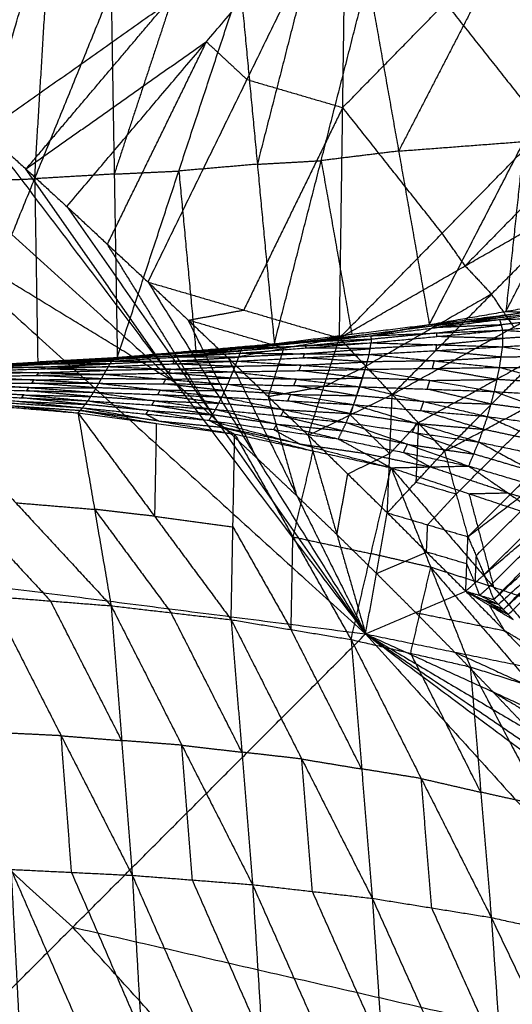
# Model space of a CAD drawing. Header units: millimetres. Extents: x -106 to 110, y -96 to 120.
# Tile 987 of 1020: x 69.73 to 73.66, y 79.67 to 87.53. Entities that reach past the tile are written whole.
import ezdxf

# ---------------------------------------------------------------- set-up
doc = ezdxf.new("R2010")
doc.units = ezdxf.units.MM
doc.header["$MEASUREMENT"] = 0
doc.layers.add('Default', color=7, linetype='Continuous', true_color=0x000000)

msp = doc.modelspace()

# ---------------------------------------------------------------- linework, layer by layer
at = {"layer": 'Default'}
for points in [[(68.7906, 87.2286, 12.4242), (69.6796, 88.8833, 13.1113), (70.5686, 90.5379, 13.7983)], [(69.4495, 86.6371, 12.4242), (70.009, 88.5875, 13.1113), (70.5686, 90.5379, 13.7983)], [(73.3626, 89.7309, 13.6394), (73.6434, 88.197, 13.6308), (73.9243, 86.663, 13.6222)], [(65.2238, 89.2141, 12.0172), (68.8575, 85.9207, 12.0172), (72.4912, 82.6273, 12.0172)], [(69.4495, 86.6371, 12.4242), (70.892, 87.6538, 13.075), (72.3344, 88.6704, 13.7258)], [(70.1032, 86.0399, 12.4242), (71.2188, 87.3551, 13.075), (72.3344, 88.6704, 13.7258)], [(70.7517, 85.4369, 12.4242), (71.543, 87.0536, 13.075), (72.3344, 88.6704, 13.7258)], [(72.282, 84.9898, 12.7954), (72.3082, 86.8301, 13.2606), (72.3344, 88.6704, 13.7258)], [(72.3344, 88.6704, 13.7258), (73.1294, 87.6667, 13.674), (73.9243, 86.663, 13.6222)], [(70.009, 88.5875, 13.1113), (69.5645, 87.7602, 12.7678), (69.12, 86.9328, 12.4242)], [(74.4047, 87.1357, 13.6264), (74.0241, 87.6663, 13.6286), (73.6434, 88.197, 13.6308)], [(73.0006, 85.0972, 10.5964), (73.7568, 86.559, 10.5573), (74.513, 88.0208, 10.5182)], [(67.3366, 87.9256, 12.2207), (69.1535, 86.2789, 12.2207), (70.9703, 84.6322, 12.2207)], [(73.5115, 87.9445, 10.0179), (73.1334, 87.2136, 10.0375), (72.7553, 86.4826, 10.057)], [(70.5064, 84.8355, 9.5385), (70.9981, 86.3233, 9.2947), (71.4899, 87.8112, 9.051)], [(71.4899, 87.8112, 9.051), (71.6258, 86.3776, 9.551), (71.7617, 84.944, 10.0511)], [(72, 87.8396, 9.2843), (71.8129, 87.1086, 9.4177), (71.6258, 86.3776, 9.551)], [(71.7617, 84.944, 10.0511), (72.1359, 86.4061, 9.7844), (72.51, 87.8681, 9.5177)], [(72.51, 87.8681, 9.5177), (72.7553, 86.4826, 10.057), (73.0006, 85.0972, 10.5964)], [(69.2341, 84.7605, 9.0551), (69.8457, 86.2617, 8.8307), (70.4573, 87.7628, 8.6063)], [(69.8457, 86.2617, 8.8307), (69.8907, 87.0018, 8.6126), (69.9358, 87.7418, 8.3946)], [(70.4573, 87.7628, 8.6063), (70.4818, 86.2992, 9.0724), (70.5064, 84.8355, 9.5385)], [(70.9736, 87.787, 8.8286), (70.7277, 87.0431, 8.9505), (70.4818, 86.2992, 9.0724)], [(69.7764, 86.3385, 12.4242), (70.3342, 86.9961, 12.7496), (70.892, 87.6538, 13.075)], [(72.3082, 86.8301, 13.2606), (72.7188, 87.2484, 13.4673), (73.1294, 87.6667, 13.674)], [(71.2188, 87.3551, 13.075), (70.4976, 86.8468, 12.7496), (69.7764, 86.3385, 12.4242)], [(70.4274, 85.7384, 12.4242), (70.8231, 86.5468, 12.7496), (71.2188, 87.3551, 13.075)], [(71.2188, 87.3551, 13.075), (71.3809, 87.2044, 13.075), (71.543, 87.0536, 13.075)], [(71.543, 87.0536, 13.075), (71.9256, 86.9419, 13.1678), (72.3082, 86.8301, 13.2606)], [(72.3082, 86.8301, 13.2606), (71.9125, 86.0217, 12.9352), (71.5169, 85.2133, 12.6098)], [(73.1032, 85.8264, 13.2088), (72.7057, 86.3283, 13.2347), (72.3082, 86.8301, 13.2606)], [(69.4495, 86.6371, 12.4242), (69.7764, 86.3385, 12.4242), (70.1032, 86.0399, 12.4242)], [(69.4495, 86.6371, 12.4242), (70.9703, 84.6322, 12.2207), (72.4912, 82.6273, 12.0172)], [(69.4495, 86.6371, 12.4242), (69.7764, 86.3385, 12.4242), (70.1032, 86.0399, 12.4242)], [(72.282, 84.9898, 12.7954), (73.1032, 85.8264, 13.2088), (73.9243, 86.663, 13.6222)], [(73.6129, 85.2026, 10.887), (73.991, 85.9335, 10.8675), (74.3691, 86.6645, 10.8479)], [(72.7553, 86.4826, 10.057), (73.2561, 86.5208, 10.3071), (73.7568, 86.559, 10.5573)], [(73.7568, 86.559, 10.5573), (73.6849, 85.8808, 10.7222), (73.6129, 85.2026, 10.887)], [(72.7553, 86.4826, 10.057), (72.4456, 86.4444, 9.9207), (72.1359, 86.4061, 9.7844)], [(71.6258, 86.3776, 9.551), (71.8809, 86.3918, 9.6677), (72.1359, 86.4061, 9.7844)], [(72.1359, 86.4061, 9.7844), (72.2585, 85.7133, 10.0541), (72.3812, 85.0206, 10.3237)], [(74.1083, 86.4026, 13.6079), (73.6977, 85.9843, 13.4012), (73.2871, 85.566, 13.1945)], [(70.9703, 84.6322, 12.2207), (70.3734, 85.4854, 12.3225), (69.7764, 86.3385, 12.4242)], [(70.4818, 86.2992, 9.0724), (70.74, 86.3113, 9.1836), (70.9981, 86.3233, 9.2947)], [(71.6258, 86.3776, 9.551), (71.312, 86.3505, 9.4229), (70.9981, 86.3233, 9.2947)], [(70.9981, 86.3233, 9.2947), (71.0661, 85.6066, 9.5448), (71.134, 84.8898, 9.7948)], [(69.3242, 86.2407, 8.619), (69.5849, 86.2512, 8.7249), (69.8457, 86.2617, 8.8307)], [(70.4818, 86.2992, 9.0724), (70.1638, 86.2804, 8.9516), (69.8457, 86.2617, 8.8307)], [(69.8457, 86.2617, 8.8307), (69.858, 85.5299, 9.0638), (69.8702, 84.798, 9.2968)], [(72.282, 84.9898, 12.7954), (73.2871, 85.566, 13.1945), (74.2922, 86.1422, 13.5936)], [(72.7041, 84.5392, 12.7807), (73.4982, 85.3407, 13.1871), (74.2922, 86.1422, 13.5936)], [(70.1032, 86.0399, 12.4242), (70.4274, 85.7384, 12.4242), (70.7517, 85.4369, 12.4242)], [(70.1032, 86.0399, 12.4242), (71.2972, 84.3336, 12.2207), (72.4912, 82.6273, 12.0172)], [(70.1032, 86.0399, 12.4242), (70.4274, 85.7384, 12.4242), (70.7517, 85.4369, 12.4242)], [(70.9703, 84.6322, 12.2207), (69.9139, 85.2765, 12.1189), (68.8575, 85.9207, 12.0172)], [(73.2871, 85.566, 13.1945), (73.1952, 85.6962, 13.2017), (73.1032, 85.8264, 13.2088)], [(71.2972, 84.3336, 12.2207), (70.8623, 85.036, 12.3225), (70.4274, 85.7384, 12.4242)], [(72.7041, 84.5392, 12.7807), (73.6766, 85.0776, 13.1731), (74.6491, 85.616, 13.5655)], [(73.1217, 84.0855, 12.7652), (73.8854, 84.8507, 13.1653), (74.6491, 85.616, 13.5655)], [(73.2871, 85.566, 13.1945), (73.3926, 85.4534, 13.1908), (73.4982, 85.3407, 13.1871)], [(70.7517, 85.4369, 12.4242), (71.0732, 85.1326, 12.4242), (71.3948, 84.8283, 12.4242)], [(70.7517, 85.4369, 12.4242), (71.6214, 84.0321, 12.2207), (72.4912, 82.6273, 12.0172)], [(70.7517, 85.4369, 12.4242), (71.0732, 85.1326, 12.4242), (71.3948, 84.8283, 12.4242)], [(70.7517, 85.4369, 12.4242), (71.5169, 85.2133, 12.6098), (72.282, 84.9898, 12.7954)], [(73.4982, 85.3407, 13.1871), (72.9956, 85.0526, 12.9876), (72.4931, 84.7645, 12.788)], [(73.0006, 85.0972, 10.5964), (73.6129, 85.2026, 10.887), (74.2252, 85.3081, 11.1777)], [(73.0006, 85.0972, 10.5964), (73.7733, 85.1961, 10.8158), (74.546, 85.295, 11.0352)], [(73.6766, 85.0776, 13.1731), (73.5874, 85.2091, 13.1801), (73.4982, 85.3407, 13.1871)], [(73.5626, 85.1376, 10.6338), (74.0543, 85.2163, 10.8345), (74.546, 85.295, 11.0352)], [(71.0732, 85.1326, 12.4242), (71.295, 85.173, 12.517), (71.5169, 85.2133, 12.6098)], [(73.2816, 85.1174, 10.6151), (73.668, 85.1668, 10.7248), (74.0543, 85.2163, 10.8345)], [(73.7733, 85.1961, 10.8158), (73.5275, 85.1567, 10.7154), (73.2816, 85.1174, 10.6151)], [(73.5626, 85.1376, 10.6338), (74.0743, 85.1537, 10.7047), (74.5861, 85.1698, 10.7757)], [(74.0743, 85.1537, 10.7047), (73.8243, 85.1244, 10.6193), (73.5743, 85.095, 10.5339)], [(73.5861, 85.0525, 10.4341), (74.0861, 85.1111, 10.6049), (74.5861, 85.1698, 10.7757)], [(73.6129, 85.2026, 10.887), (73.6931, 85.1994, 10.8514), (73.7733, 85.1961, 10.8158)], [(71.6214, 84.0321, 12.2207), (71.3473, 84.5823, 12.3225), (71.0732, 85.1326, 12.4242)], [(71.8384, 84.909, 12.6098), (71.4558, 85.0208, 12.517), (71.0732, 85.1326, 12.4242)], [(71.7617, 84.944, 10.0511), (72.3812, 85.0206, 10.3237), (73.0006, 85.0972, 10.5964)], [(72.5342, 85.0078, 10.2309), (73.0484, 85.0727, 10.4323), (73.5626, 85.1376, 10.6338)], [(72.5342, 85.0078, 10.2309), (72.7674, 85.0525, 10.4137), (73.0006, 85.0972, 10.5964)], [(73.2816, 85.1174, 10.6151), (73.0245, 85.0849, 10.5144), (72.7674, 85.0525, 10.4137)], [(73.0006, 85.0972, 10.5964), (73.2816, 85.1174, 10.6151), (73.5626, 85.1376, 10.6338)], [(73.0484, 85.0727, 10.4323), (73.165, 85.095, 10.5237), (73.2816, 85.1174, 10.6151)], [(73.5743, 85.095, 10.5339), (73.3114, 85.0839, 10.4831), (73.0484, 85.0727, 10.4323)], [(73.0601, 85.0301, 10.3325), (73.3172, 85.0626, 10.4332), (73.5743, 85.095, 10.5339)], [(73.1217, 84.0855, 12.7652), (74.0583, 84.5856, 13.1518), (74.9948, 85.0856, 13.5384)], [(73.3094, 83.4037, 12.588), (74.1521, 84.2447, 13.0632), (74.9948, 85.0856, 13.5384)], [(73.5626, 85.1376, 10.6338), (73.5743, 85.095, 10.5339), (73.5861, 85.0525, 10.4341)], [(71.3948, 84.8283, 12.4242), (71.8384, 84.909, 12.6098), (72.282, 84.9898, 12.7954)], [(71.5012, 84.9054, 9.8393), (72.0177, 84.9566, 10.0351), (72.5342, 85.0078, 10.2309)], [(71.7617, 84.944, 10.0511), (72.148, 84.9759, 10.141), (72.5342, 85.0078, 10.2309)], [(72.0325, 84.214, 12.4242), (72.1573, 84.6019, 12.6098), (72.282, 84.9898, 12.7954)], [(72.148, 84.9759, 10.141), (72.4577, 85.0142, 10.2773), (72.7674, 85.0525, 10.4137)], [(72.3812, 85.0206, 10.3237), (72.2646, 84.9983, 10.2324), (72.148, 84.9759, 10.141)], [(72.282, 84.9898, 12.7954), (72.4931, 84.7645, 12.788), (72.7041, 84.5392, 12.7807)], [(72.5342, 85.0078, 10.2309), (73.0601, 85.0301, 10.3325), (73.5861, 85.0525, 10.4341)], [(72.5342, 85.0078, 10.2309), (72.5345, 84.9797, 10.1554), (72.5348, 84.9516, 10.0799)], [(73.0601, 85.0301, 10.3325), (72.7973, 85.0049, 10.244), (72.5345, 84.9797, 10.1554)], [(72.5348, 84.9516, 10.0799), (73.0604, 85.002, 10.257), (73.5861, 85.0525, 10.4341)], [(73.0604, 85.002, 10.257), (73.0603, 85.0161, 10.2947), (73.0601, 85.0301, 10.3325)], [(73.5861, 84.9865, 10.3492), (73.3233, 84.9942, 10.3031), (73.0604, 85.002, 10.257)], [(73.0605, 84.936, 10.1722), (73.3233, 84.9613, 10.2607), (73.5861, 84.9865, 10.3492)], [(73.5861, 85.0525, 10.4341), (73.5861, 84.9865, 10.3492), (73.5861, 84.9205, 10.2644)], [(73.5861, 85.0525, 10.4341), (74.0908, 85.019, 10.4954), (74.5956, 84.9856, 10.5567)], [(74.0908, 85.019, 10.4954), (73.8385, 85.0027, 10.4223), (73.5861, 84.9865, 10.3492)], [(73.5861, 84.9205, 10.2644), (74.0909, 84.953, 10.4105), (74.5956, 84.9856, 10.5567)], [(70.486, 84.8285, 9.4675), (70.9936, 84.867, 9.6534), (71.5012, 84.9054, 9.8393)], [(70.5064, 84.8355, 9.5385), (71.134, 84.8898, 9.7948), (71.7617, 84.944, 10.0511)], [(70.5064, 84.8355, 9.5385), (71.0038, 84.8705, 9.6889), (71.5012, 84.9054, 9.8393)], [(71.0038, 84.8705, 9.6889), (71.3176, 84.8976, 9.817), (71.6315, 84.9247, 9.9452)], [(71.4882, 84.8694, 9.7289), (72.0115, 84.9105, 9.9044), (72.5348, 84.9516, 10.0799)], [(71.4882, 84.8694, 9.7289), (71.4947, 84.8874, 9.7841), (71.5012, 84.9054, 9.8393)], [(72.018, 84.9285, 9.9596), (71.7563, 84.9079, 9.8718), (71.4947, 84.8874, 9.7841)], [(71.5012, 84.9054, 9.8393), (72.018, 84.9285, 9.9596), (72.5348, 84.9516, 10.0799)], [(71.5012, 84.9054, 9.8393), (71.6315, 84.9247, 9.9452), (71.7617, 84.944, 10.0511)], [(72.148, 84.9759, 10.141), (71.8897, 84.9503, 10.0431), (71.6315, 84.9247, 9.9452)], [(71.6315, 84.9247, 9.9452), (71.8246, 84.9407, 9.9901), (72.0177, 84.9566, 10.0351)], [(71.7137, 84.5211, 12.4242), (71.776, 84.7151, 12.517), (71.8384, 84.909, 12.6098)], [(72.004, 84.8643, 9.8394), (72.2657, 84.8848, 9.9271), (72.5274, 84.9054, 10.0149)], [(72.0115, 84.9105, 9.9044), (72.0147, 84.9195, 9.932), (72.018, 84.9285, 9.9596)], [(72.5274, 84.9054, 10.0149), (72.2694, 84.9079, 9.9597), (72.0115, 84.9105, 9.9044)], [(72.5345, 84.9797, 10.1554), (72.2761, 84.9681, 10.0953), (72.0177, 84.9566, 10.0351)], [(72.018, 84.9285, 9.9596), (72.2763, 84.9541, 10.0575), (72.5345, 84.9797, 10.1554)], [(72.5199, 84.8591, 9.9499), (72.5274, 84.9054, 10.0149), (72.5348, 84.9516, 10.0799)], [(72.5199, 84.8591, 9.9499), (73.053, 84.8898, 10.1071), (73.5861, 84.9205, 10.2644)], [(73.0605, 84.936, 10.1722), (72.7939, 84.9207, 10.0935), (72.5274, 84.9054, 10.0149)], [(72.5348, 84.9516, 10.0799), (73.0605, 84.936, 10.1722), (73.5861, 84.9205, 10.2644)], [(73.053, 84.8898, 10.1071), (73.0567, 84.9129, 10.1397), (73.0605, 84.936, 10.1722)], [(73.5622, 84.7551, 10.1438), (73.5742, 84.8378, 10.2041), (73.5861, 84.9205, 10.2644)], [(73.5861, 84.9205, 10.2644), (74.0804, 84.8405, 10.3319), (74.5747, 84.7605, 10.3994)], [(69.2341, 84.7605, 9.0551), (69.8702, 84.798, 9.2968), (70.5064, 84.8355, 9.5385)], [(69.2341, 84.7605, 9.0551), (69.86, 84.7945, 9.2613), (70.486, 84.8285, 9.4675)], [(69.4187, 84.7684, 9.0894), (69.9523, 84.7985, 9.2784), (70.486, 84.8285, 9.4675)], [(69.86, 84.7945, 9.2613), (70.1781, 84.8133, 9.3821), (70.4962, 84.832, 9.503)], [(70.4962, 84.832, 9.503), (70.1832, 84.815, 9.3999), (69.8702, 84.798, 9.2968)], [(70.4637, 84.8059, 9.3881), (70.9759, 84.8376, 9.5585), (71.4882, 84.8694, 9.7289)], [(70.4637, 84.8059, 9.3881), (70.4748, 84.8172, 9.4278), (70.486, 84.8285, 9.4675)], [(70.9871, 84.8489, 9.5982), (70.7309, 84.8331, 9.513), (70.4748, 84.8172, 9.4278)], [(70.486, 84.8285, 9.4675), (70.9871, 84.8489, 9.5982), (71.4882, 84.8694, 9.7289)], [(70.486, 84.8285, 9.4675), (70.4962, 84.832, 9.503), (70.5064, 84.8355, 9.5385)], [(71.0038, 84.8705, 9.6889), (70.75, 84.8512, 9.5959), (70.4962, 84.832, 9.503)], [(70.4962, 84.832, 9.503), (70.7449, 84.8495, 9.5782), (70.9936, 84.867, 9.6534)], [(70.9644, 84.8056, 9.5097), (71.2205, 84.8215, 9.5949), (71.4766, 84.8374, 9.6801)], [(70.9759, 84.8376, 9.5585), (70.9815, 84.8433, 9.5783), (70.9871, 84.8489, 9.5982)], [(71.4766, 84.8374, 9.6801), (71.2263, 84.8375, 9.6193), (70.9759, 84.8376, 9.5585)], [(70.9871, 84.8489, 9.5982), (71.2409, 84.8682, 9.6911), (71.4947, 84.8874, 9.7841)], [(71.4947, 84.8874, 9.7841), (71.2441, 84.8772, 9.7187), (70.9936, 84.867, 9.6534)], [(71.134, 84.8898, 9.7948), (71.0689, 84.8801, 9.7418), (71.0038, 84.8705, 9.6889)], [(71.3948, 84.8283, 12.4242), (71.7137, 84.5211, 12.4242), (72.0325, 84.214, 12.4242)], [(71.3948, 84.8283, 12.4242), (71.943, 83.7278, 12.2207), (72.4912, 82.6273, 12.0172)], [(71.3948, 84.8283, 12.4242), (71.7137, 84.5211, 12.4242), (72.0325, 84.214, 12.4242)], [(71.465, 84.8054, 9.6313), (71.4766, 84.8374, 9.6801), (71.4882, 84.8694, 9.7289)], [(71.465, 84.8054, 9.6313), (71.9925, 84.8323, 9.7906), (72.5199, 84.8591, 9.9499)], [(72.004, 84.8643, 9.8394), (71.7403, 84.8508, 9.7597), (71.4766, 84.8374, 9.6801)], [(71.4882, 84.8694, 9.7289), (72.004, 84.8643, 9.8394), (72.5199, 84.8591, 9.9499)], [(71.9925, 84.8323, 9.7906), (71.9982, 84.8483, 9.815), (72.004, 84.8643, 9.8394)], [(72.5044, 84.7996, 9.9038), (72.2484, 84.8159, 9.8472), (71.9925, 84.8323, 9.7906)], [(72.4888, 84.74, 9.8578), (72.5044, 84.7996, 9.9038), (72.5199, 84.8591, 9.9499)], [(72.5199, 84.8591, 9.9499), (73.0411, 84.8071, 10.0468), (73.5622, 84.7551, 10.1438)], [(73.8854, 84.8507, 13.1653), (73.3992, 84.5815, 12.9691), (72.9129, 84.3123, 12.7729)], [(73.0411, 84.8071, 10.0468), (73.3076, 84.8225, 10.1255), (73.5742, 84.8378, 10.2041)], [(73.5742, 84.8378, 10.2041), (73.3136, 84.8638, 10.1556), (73.053, 84.8898, 10.1071)], [(74.0804, 84.8405, 10.3319), (73.8273, 84.8392, 10.268), (73.5742, 84.8378, 10.2041)], [(69.86, 84.7945, 9.2613), (69.5932, 84.7795, 9.1668), (69.3264, 84.7645, 9.0723)], [(69.3585, 84.7259, 8.9807), (69.8969, 84.7438, 9.148), (70.4352, 84.7617, 9.3154)], [(69.9127, 84.7585, 9.1747), (69.6435, 84.7496, 9.091), (69.3743, 84.7406, 9.0074)], [(69.3902, 84.7554, 9.0341), (69.9269, 84.7806, 9.2111), (70.4637, 84.8059, 9.3881)], [(69.3902, 84.7554, 9.0341), (69.9127, 84.7585, 9.1747), (70.4352, 84.7617, 9.3154)], [(69.9412, 84.7871, 9.2388), (69.6728, 84.7745, 9.1503), (69.4045, 84.7619, 9.0617)], [(69.4187, 84.7684, 9.0894), (69.9412, 84.7871, 9.2388), (70.4637, 84.8059, 9.3881)], [(69.9523, 84.7985, 9.2784), (69.9062, 84.7965, 9.2699), (69.86, 84.7945, 9.2613)], [(69.8969, 84.7438, 9.148), (69.9048, 84.7512, 9.1614), (69.9127, 84.7585, 9.1747)], [(69.9127, 84.7585, 9.1747), (70.1811, 84.7712, 9.2632), (70.4495, 84.7838, 9.3517)], [(69.9269, 84.7806, 9.2111), (69.9341, 84.7839, 9.2249), (69.9412, 84.7871, 9.2388)], [(70.4495, 84.7838, 9.3517), (70.1882, 84.7822, 9.2814), (69.9269, 84.7806, 9.2111)], [(69.9412, 84.7871, 9.2388), (70.208, 84.8022, 9.3333), (70.4748, 84.8172, 9.4278)], [(70.4748, 84.8172, 9.4278), (70.2136, 84.8078, 9.3531), (69.9523, 84.7985, 9.2784)], [(70.3996, 84.7003, 9.263), (70.4174, 84.731, 9.2892), (70.4352, 84.7617, 9.3154)], [(70.4352, 84.7617, 9.3154), (70.4495, 84.7838, 9.3517), (70.4637, 84.8059, 9.3881)], [(70.4352, 84.7617, 9.3154), (70.9501, 84.7836, 9.4733), (71.465, 84.8054, 9.6313)], [(70.4352, 84.7617, 9.3154), (70.9331, 84.7408, 9.4387), (71.4309, 84.72, 9.562)], [(70.9644, 84.8056, 9.5097), (70.7069, 84.7947, 9.4307), (70.4495, 84.7838, 9.3517)], [(70.4637, 84.8059, 9.3881), (70.9644, 84.8056, 9.5097), (71.465, 84.8054, 9.6313)], [(70.9331, 84.7408, 9.4387), (71.1905, 84.7518, 9.5177), (71.448, 84.7627, 9.5967)], [(70.9501, 84.7836, 9.4733), (70.9572, 84.7946, 9.4915), (70.9644, 84.8056, 9.5097)], [(71.448, 84.7627, 9.5967), (71.199, 84.7731, 9.535), (70.9501, 84.7836, 9.4733)], [(71.4309, 84.72, 9.562), (71.448, 84.7627, 9.5967), (71.465, 84.8054, 9.6313)], [(71.9769, 84.7727, 9.7446), (71.7124, 84.7677, 9.6706), (71.448, 84.7627, 9.5967)], [(71.465, 84.8054, 9.6313), (71.9769, 84.7727, 9.7446), (72.4888, 84.74, 9.8578)], [(71.9599, 84.73, 9.7099), (71.9684, 84.7513, 9.7272), (71.9769, 84.7727, 9.7446)], [(71.9769, 84.7727, 9.7446), (72.2406, 84.7861, 9.8242), (72.5044, 84.7996, 9.9038)], [(72.1573, 84.6019, 12.6098), (72.3252, 84.6832, 12.6989), (72.4931, 84.7645, 12.788)], [(72.4931, 84.7645, 12.788), (72.4307, 84.5705, 12.6952), (72.3683, 84.3766, 12.6024)], [(72.4888, 84.74, 9.8578), (73.0255, 84.7475, 10.0008), (73.5622, 84.7551, 10.1438)], [(73.0411, 84.8071, 10.0468), (72.7727, 84.8033, 9.9753), (72.5044, 84.7996, 9.9038)], [(73.0255, 84.7475, 10.0008), (73.0333, 84.7773, 10.0238), (73.0411, 84.8071, 10.0468)], [(73.5416, 84.659, 10.1006), (73.2835, 84.7033, 10.0507), (73.0255, 84.7475, 10.0008)], [(73.3094, 83.4037, 12.588), (74.2338, 84.1101, 13.0562), (75.1581, 84.8166, 13.5245)], [(73.439, 83.1007, 12.5255), (74.2985, 83.9586, 13.025), (75.1581, 84.8166, 13.5245)], [(73.5209, 84.5629, 10.0573), (73.5416, 84.659, 10.1006), (73.5622, 84.7551, 10.1438)], [(73.5622, 84.7551, 10.1438), (74.0684, 84.7578, 10.2716), (74.5747, 84.7605, 10.3994)], [(73.5622, 84.7551, 10.1438), (74.047, 84.6275, 10.2144), (74.5317, 84.4999, 10.285)], [(69.3227, 84.6826, 8.9415), (69.8612, 84.6915, 9.1023), (70.3996, 84.7003, 9.263)], [(69.3227, 84.6826, 8.9415), (69.8408, 84.6556, 9.083), (70.3589, 84.6286, 9.2245)], [(69.8791, 84.7131, 9.1218), (69.6098, 84.7087, 9.0415), (69.3406, 84.7043, 8.9611)], [(69.3585, 84.7259, 8.9807), (69.8791, 84.7131, 9.1218), (70.3996, 84.7003, 9.263)], [(69.8612, 84.6915, 9.1023), (69.8701, 84.7023, 9.1121), (69.8791, 84.7131, 9.1218)], [(70.3792, 84.6644, 9.2438), (70.1202, 84.6779, 9.173), (69.8612, 84.6915, 9.1023)], [(69.8791, 84.7131, 9.1218), (70.1482, 84.7221, 9.2055), (70.4174, 84.731, 9.2892)], [(70.4174, 84.731, 9.2892), (70.1571, 84.7374, 9.2186), (69.8969, 84.7438, 9.148)], [(70.3589, 84.6286, 9.2245), (70.3792, 84.6644, 9.2438), (70.3996, 84.7003, 9.263)], [(70.3996, 84.7003, 9.263), (70.9153, 84.7101, 9.4125), (71.4309, 84.72, 9.562)], [(70.3996, 84.7003, 9.263), (70.8943, 84.6603, 9.3875), (71.3889, 84.6203, 9.5121)], [(70.9331, 84.7408, 9.4387), (70.6752, 84.7359, 9.3639), (70.4174, 84.731, 9.2892)], [(70.8943, 84.6603, 9.3875), (71.1521, 84.6652, 9.4623), (71.4099, 84.6701, 9.537)], [(70.9153, 84.7101, 9.4125), (70.9242, 84.7255, 9.4256), (70.9331, 84.7408, 9.4387)], [(71.4099, 84.6701, 9.537), (71.1626, 84.6901, 9.4748), (70.9153, 84.7101, 9.4125)], [(71.3889, 84.6203, 9.5121), (71.4099, 84.6701, 9.537), (71.4309, 84.72, 9.562)], [(71.9386, 84.6606, 9.677), (71.6742, 84.6654, 9.607), (71.4099, 84.6701, 9.537)], [(71.4309, 84.72, 9.562), (71.9599, 84.73, 9.7099), (72.4888, 84.74, 9.8578)], [(71.4309, 84.72, 9.562), (71.9386, 84.6606, 9.677), (72.4462, 84.6012, 9.7921)], [(71.9386, 84.6606, 9.677), (72.203, 84.6656, 9.751), (72.4675, 84.6706, 9.8249)], [(72.4675, 84.6706, 9.8249), (72.2137, 84.7003, 9.7674), (71.9599, 84.73, 9.7099)], [(72.4462, 84.6012, 9.7921), (72.4675, 84.6706, 9.8249), (72.4888, 84.74, 9.8578)], [(73.0049, 84.6514, 9.9576), (72.7362, 84.661, 9.8912), (72.4675, 84.6706, 9.8249)], [(72.4888, 84.74, 9.8578), (73.0049, 84.6514, 9.9576), (73.5209, 84.5629, 10.0573)], [(69.8002, 84.5944, 9.0578), (69.5324, 84.6008, 8.9806), (69.2647, 84.6071, 8.9034)], [(69.2839, 84.6319, 8.9119), (69.8002, 84.5944, 9.0578), (70.3165, 84.557, 9.2037)], [(69.2839, 84.6319, 8.9119), (69.8214, 84.6302, 9.0682), (70.3589, 84.6286, 9.2245)], [(69.8408, 84.6556, 9.083), (69.5721, 84.6564, 9.0049), (69.3033, 84.6573, 8.9267)], [(69.781, 84.5697, 9.0493), (69.7906, 84.582, 9.0536), (69.8002, 84.5944, 9.0578)], [(69.8002, 84.5944, 9.0578), (70.069, 84.5936, 9.136), (70.3377, 84.5928, 9.2141)], [(69.8214, 84.6302, 9.0682), (69.8311, 84.6429, 9.0756), (69.8408, 84.6556, 9.083)], [(70.3377, 84.5928, 9.2141), (70.0795, 84.6115, 9.1412), (69.8214, 84.6302, 9.0682)], [(69.8408, 84.6556, 9.083), (70.11, 84.66, 9.1634), (70.3792, 84.6644, 9.2438)], [(70.3165, 84.557, 9.2037), (70.3377, 84.5928, 9.2141), (70.3589, 84.6286, 9.2245)], [(70.8509, 84.5739, 9.3555), (70.5943, 84.5833, 9.2848), (70.3377, 84.5928, 9.2141)], [(70.3589, 84.6286, 9.2245), (70.8509, 84.5739, 9.3555), (71.3429, 84.5192, 9.4865)], [(70.3589, 84.6286, 9.2245), (70.8739, 84.6244, 9.3683), (71.3889, 84.6203, 9.5121)], [(70.8943, 84.6603, 9.3875), (70.6368, 84.6624, 9.3156), (70.3792, 84.6644, 9.2438)], [(70.8739, 84.6244, 9.3683), (70.8841, 84.6424, 9.3779), (70.8943, 84.6603, 9.3875)], [(71.3659, 84.5698, 9.4993), (71.1199, 84.5971, 9.4338), (70.8739, 84.6244, 9.3683)], [(71.2972, 84.3336, 12.2207), (71.1338, 84.4829, 12.2207), (70.9703, 84.6322, 12.2207)], [(71.3429, 84.5192, 9.4865), (71.3659, 84.5698, 9.4993), (71.3889, 84.6203, 9.5121)], [(71.3889, 84.6203, 9.5121), (71.8925, 84.5394, 9.6356), (72.3961, 84.4585, 9.7591)], [(71.3889, 84.6203, 9.5121), (71.9176, 84.6108, 9.6521), (72.4462, 84.6012, 9.7921)], [(72.1573, 84.6019, 12.6098), (71.9355, 84.5615, 12.517), (71.7137, 84.5211, 12.4242)], [(71.9176, 84.6108, 9.6521), (71.9281, 84.6357, 9.6646), (71.9386, 84.6606, 9.677)], [(72.4211, 84.5299, 9.7756), (72.1694, 84.5703, 9.7138), (71.9176, 84.6108, 9.6521)], [(72.3961, 84.4585, 9.7591), (72.4211, 84.5299, 9.7756), (72.4462, 84.6012, 9.7921)], [(72.4462, 84.6012, 9.7921), (72.9562, 84.4821, 9.9025), (73.4662, 84.363, 10.0129)], [(72.4462, 84.6012, 9.7921), (72.9836, 84.582, 9.9247), (73.5209, 84.5629, 10.0573)], [(72.9836, 84.582, 9.9247), (72.9942, 84.6167, 9.9411), (73.0049, 84.6514, 9.9576)], [(73.0049, 84.6514, 9.9576), (73.2732, 84.6552, 10.0291), (73.5416, 84.659, 10.1006)], [(73.439, 83.1007, 12.5255), (74.3523, 83.8743, 13.0218), (75.2655, 84.6479, 13.5181)], [(73.5146, 82.9021, 12.4813), (74.3901, 83.775, 12.9997), (75.2655, 84.6479, 13.5181)], [(74.047, 84.6275, 10.2144), (73.7943, 84.6433, 10.1575), (73.5416, 84.659, 10.1006)], [(69.2066, 84.5369, 8.8943), (69.7178, 84.4847, 9.0598), (70.2289, 84.4325, 9.2254)], [(69.2066, 84.5369, 8.8943), (69.7392, 84.5128, 9.0501), (70.2718, 84.4887, 9.2058)], [(69.7586, 84.5355, 9.0503), (69.4923, 84.5476, 8.9725), (69.226, 84.5597, 8.8946)], [(69.2454, 84.5824, 8.8949), (69.7586, 84.5355, 9.0503), (70.2718, 84.4887, 9.2058)], [(69.2454, 84.5824, 8.8949), (69.781, 84.5697, 9.0493), (70.3165, 84.557, 9.2037)], [(69.7392, 84.5128, 9.0501), (69.7489, 84.5242, 9.0502), (69.7586, 84.5355, 9.0503)], [(70.2503, 84.4606, 9.2156), (69.9948, 84.4867, 9.1328), (69.7392, 84.5128, 9.0501)], [(69.7586, 84.5355, 9.0503), (70.0264, 84.5292, 9.1275), (70.2942, 84.5228, 9.2048)], [(70.2942, 84.5228, 9.2048), (70.0376, 84.5462, 9.127), (69.781, 84.5697, 9.0493)], [(70.2718, 84.4887, 9.2058), (70.2942, 84.5228, 9.2048), (70.3165, 84.557, 9.2037)], [(70.8041, 84.4885, 9.3477), (70.5491, 84.5057, 9.2762), (70.2942, 84.5228, 9.2048)], [(70.3165, 84.557, 9.2037), (70.8041, 84.4885, 9.3477), (71.2917, 84.42, 9.4916)], [(70.3165, 84.557, 9.2037), (70.8297, 84.5381, 9.3451), (71.3429, 84.5192, 9.4865)], [(70.8297, 84.5381, 9.3451), (70.8403, 84.556, 9.3503), (70.8509, 84.5739, 9.3555)], [(71.3173, 84.4696, 9.489), (71.0735, 84.5038, 9.4171), (70.8297, 84.5381, 9.3451)], [(70.8509, 84.5739, 9.3555), (71.1084, 84.5718, 9.4274), (71.3659, 84.5698, 9.4993)], [(71.2917, 84.42, 9.4916), (71.3173, 84.4696, 9.489), (71.3429, 84.5192, 9.4865)], [(71.3429, 84.5192, 9.4865), (71.8398, 84.4173, 9.6266), (72.3366, 84.3155, 9.7666)], [(71.3429, 84.5192, 9.4865), (71.8695, 84.4888, 9.6228), (72.3961, 84.4585, 9.7591)], [(71.8925, 84.5394, 9.6356), (71.6292, 84.5546, 9.5674), (71.3659, 84.5698, 9.4993)], [(71.943, 83.7278, 12.2207), (71.8283, 84.1245, 12.3225), (71.7137, 84.5211, 12.4242)], [(71.8695, 84.4888, 9.6228), (71.881, 84.5141, 9.6292), (71.8925, 84.5394, 9.6356)], [(71.8925, 84.5394, 9.6356), (72.1568, 84.5346, 9.7056), (72.4211, 84.5299, 9.7756)], [(72.0325, 84.214, 12.4242), (72.3683, 84.3766, 12.6024), (72.7041, 84.5392, 12.7807)], [(72.9562, 84.4821, 9.9025), (72.6887, 84.506, 9.839), (72.4211, 84.5299, 9.7756)], [(72.6649, 83.5941, 12.4242), (72.6845, 84.0667, 12.6024), (72.7041, 84.5392, 12.7807)], [(72.7041, 84.5392, 12.7807), (72.9129, 84.3123, 12.7729), (73.1217, 84.0855, 12.7652)], [(73.4935, 84.463, 10.0351), (73.2385, 84.5225, 9.9799), (72.9836, 84.582, 9.9247)], [(73.2156, 83.7446, 12.6766), (73.6369, 84.1651, 12.9142), (74.0583, 84.5856, 13.1518)], [(73.4662, 84.363, 10.0129), (73.4935, 84.463, 10.0351), (73.5209, 84.5629, 10.0573)], [(73.5146, 82.9021, 12.4813), (74.4237, 83.7282, 12.999), (75.3327, 84.5544, 13.5167)], [(73.5209, 84.5629, 10.0573), (73.996, 84.3952, 10.1403), (74.471, 84.2276, 10.2233)], [(73.5209, 84.5629, 10.0573), (74.0263, 84.5314, 10.1712), (74.5317, 84.4999, 10.285)], [(73.5923, 82.8224, 12.4809), (74.4625, 83.6884, 12.9988), (75.3327, 84.5544, 13.5167)], [(68.9325, 84.4969, 8.8507), (69.5622, 84.4446, 9.0517), (70.1918, 84.3922, 9.2526)], [(68.9325, 84.4969, 8.8507), (69.6946, 83.6747, 7.7828), (70.4566, 82.8524, 6.7149)], [(69.1714, 84.5029, 8.9052), (69.6816, 84.4476, 9.0789), (70.1918, 84.3922, 9.2526)], [(69.1714, 84.5029, 8.9052), (69.7001, 84.4677, 9.0653), (70.2289, 84.4325, 9.2254)], [(69.6816, 84.4476, 9.0789), (69.946, 84.4299, 9.1589), (70.2103, 84.4123, 9.239)], [(69.7178, 84.4847, 9.0598), (69.9841, 84.4726, 9.1377), (70.2503, 84.4606, 9.2156)], [(70.1918, 84.3922, 9.2526), (70.2103, 84.4123, 9.239), (70.2289, 84.4325, 9.2254)], [(70.2289, 84.4325, 9.2254), (70.2503, 84.4606, 9.2156), (70.2718, 84.4887, 9.2058)], [(70.2289, 84.4325, 9.2254), (70.7344, 84.3828, 9.3737), (71.2399, 84.333, 9.5221)], [(70.2289, 84.4325, 9.2254), (70.8368, 84.3277, 9.4355), (71.4446, 84.2229, 9.6457)], [(70.7558, 84.4109, 9.3639), (70.5031, 84.4357, 9.2897), (70.2503, 84.4606, 9.2156)], [(70.2718, 84.4887, 9.2058), (70.7558, 84.4109, 9.3639), (71.2399, 84.333, 9.5221)], [(70.2718, 84.4887, 9.2058), (70.7817, 84.4543, 9.3487), (71.2917, 84.42, 9.4916)], [(70.7817, 84.4543, 9.3487), (70.7929, 84.4714, 9.3482), (70.8041, 84.4885, 9.3477)], [(71.2658, 84.3765, 9.5068), (71.0238, 84.4154, 9.4278), (70.7817, 84.4543, 9.3487)], [(70.8041, 84.4885, 9.3477), (71.0607, 84.479, 9.4183), (71.3173, 84.4696, 9.489)], [(71.8398, 84.4173, 9.6266), (71.5785, 84.4435, 9.5578), (71.3173, 84.4696, 9.489)], [(72.3664, 84.387, 9.7629), (72.1179, 84.4379, 9.6928), (71.8695, 84.4888, 9.6228)], [(72.3366, 84.3155, 9.7666), (72.3664, 84.387, 9.7629), (72.3961, 84.4585, 9.7591)], [(72.3961, 84.4585, 9.7591), (72.896, 84.3091, 9.8896), (73.3958, 84.1597, 10.0201)], [(72.3961, 84.4585, 9.7591), (72.9311, 84.4108, 9.886), (73.4662, 84.363, 10.0129)], [(72.9311, 84.4108, 9.886), (72.9437, 84.4465, 9.8942), (72.9562, 84.4821, 9.9025)], [(72.9562, 84.4821, 9.9025), (73.2249, 84.4725, 9.9688), (73.4935, 84.463, 10.0351)], [(73.996, 84.3952, 10.1403), (73.7447, 84.4291, 10.0877), (73.4935, 84.463, 10.0351)], [(73.5923, 82.8224, 12.4809), (74.5016, 83.6447, 12.9994), (75.4109, 84.4669, 13.5178)], [(70.1918, 84.3922, 9.2526), (70.3242, 83.6223, 7.9837), (70.4566, 82.8524, 6.7149)], [(70.1918, 84.3922, 9.2526), (70.8041, 83.5666, 8.1535), (71.4164, 82.741, 7.0544)], [(70.1918, 84.3922, 9.2526), (70.8182, 84.3076, 9.4491), (71.4446, 84.2229, 9.6457)], [(70.2103, 84.4123, 9.239), (70.5143, 84.36, 9.344), (70.8182, 84.3076, 9.4491)], [(70.8368, 84.3277, 9.4355), (70.5236, 84.37, 9.3372), (70.2103, 84.4123, 9.239)], [(70.7344, 84.3828, 9.3737), (70.7451, 84.3968, 9.3688), (70.7558, 84.4109, 9.3639)], [(70.7344, 84.3828, 9.3737), (70.7856, 84.3552, 9.4046), (70.8368, 84.3277, 9.4355)], [(70.7558, 84.4109, 9.3639), (71.0108, 84.3937, 9.4354), (71.2658, 84.3765, 9.5068)], [(71.2399, 84.333, 9.5221), (71.2658, 84.3765, 9.5068), (71.2917, 84.42, 9.4916)], [(71.7824, 84.3023, 9.6505), (71.5241, 84.3394, 9.5787), (71.2658, 84.3765, 9.5068)], [(71.2917, 84.42, 9.4916), (71.7824, 84.3023, 9.6505), (72.2732, 84.1847, 9.8094)], [(71.2917, 84.42, 9.4916), (71.8142, 84.3677, 9.6291), (72.3366, 84.3155, 9.7666)], [(71.8142, 84.3677, 9.6291), (71.827, 84.3925, 9.6278), (71.8398, 84.4173, 9.6266)], [(72.3049, 84.2501, 9.788), (72.0595, 84.3089, 9.7086), (71.8142, 84.3677, 9.6291)], [(71.8398, 84.4173, 9.6266), (72.1031, 84.4022, 9.6947), (72.3664, 84.387, 9.7629)], [(72.896, 84.3091, 9.8896), (72.6312, 84.348, 9.8262), (72.3664, 84.387, 9.7629)], [(72.3683, 84.3766, 12.6024), (72.5264, 84.2216, 12.6024), (72.6845, 84.0667, 12.6024)], [(73.431, 84.2614, 10.0165), (73.1811, 84.3361, 9.9512), (72.9311, 84.4108, 9.886)], [(73.3958, 84.1597, 10.0201), (73.431, 84.2614, 10.0165), (73.4662, 84.363, 10.0129)], [(73.4662, 84.363, 10.0129), (73.9279, 84.1554, 10.1195), (74.3896, 83.9478, 10.2261)], [(73.4662, 84.363, 10.0129), (73.9686, 84.2953, 10.1181), (74.471, 84.2276, 10.2233)], [(70.8182, 84.3076, 9.4491), (70.8112, 83.9371, 8.8013), (70.8041, 83.5666, 8.1535)], [(70.8368, 84.3277, 9.4355), (71.0895, 84.3028, 9.5097), (71.3423, 84.278, 9.5839)], [(71.2399, 84.333, 9.5221), (71.3423, 84.278, 9.5839), (71.4446, 84.2229, 9.6457)], [(71.2399, 84.333, 9.5221), (71.7565, 84.2589, 9.6657), (72.2732, 84.1847, 9.8094)], [(71.2399, 84.333, 9.5221), (71.9675, 84.1437, 9.7693), (72.6951, 83.9544, 10.0165)], [(71.6214, 84.0321, 12.2207), (71.4593, 84.1829, 12.2207), (71.2972, 84.3336, 12.2207)], [(71.3423, 84.278, 9.5839), (71.7061, 84.1833, 9.7075), (72.0699, 84.0887, 9.8311)], [(71.9675, 84.1437, 9.7693), (71.6549, 84.2109, 9.6766), (71.3423, 84.278, 9.5839)], [(71.7565, 84.2589, 9.6657), (71.7695, 84.2806, 9.6581), (71.7824, 84.3023, 9.6505)], [(71.7824, 84.3023, 9.6505), (72.0437, 84.2762, 9.7193), (72.3049, 84.2501, 9.788)], [(72.2732, 84.1847, 9.8094), (72.3049, 84.2501, 9.788), (72.3366, 84.3155, 9.7666)], [(72.3366, 84.3155, 9.7666), (72.8262, 84.1417, 9.9203), (73.3157, 83.9679, 10.074)], [(72.3366, 84.3155, 9.7666), (72.8662, 84.2376, 9.8934), (73.3958, 84.1597, 10.0201)], [(72.6845, 84.0667, 12.6024), (72.7987, 84.1895, 12.6877), (72.9129, 84.3123, 12.7729)], [(72.8662, 84.2376, 9.8934), (72.8811, 84.2733, 9.8915), (72.896, 84.3091, 9.8896)], [(72.9129, 84.3123, 12.7729), (72.9031, 84.0761, 12.6838), (72.8933, 83.8398, 12.5947)], [(72.896, 84.3091, 9.8896), (73.1635, 84.2852, 9.9531), (73.431, 84.2614, 10.0165)], [(71.4164, 82.741, 7.0544), (71.4305, 83.482, 8.35), (71.4446, 84.2229, 9.6457)], [(71.4446, 84.2229, 9.6457), (71.9098, 83.4028, 8.5228), (72.375, 82.5826, 7.4)], [(71.4446, 84.2229, 9.6457), (72.0699, 84.0887, 9.8311), (72.6951, 83.9544, 10.0165)], [(71.7565, 84.2589, 9.6657), (71.862, 84.2013, 9.7175), (71.9675, 84.1437, 9.7693)], [(72.0325, 84.214, 12.4242), (72.2618, 83.4207, 12.2207), (72.4912, 82.6273, 12.0172)], [(72.0325, 84.214, 12.4242), (72.3487, 83.9041, 12.4242), (72.6649, 83.5941, 12.4242)], [(72.0325, 84.214, 12.4242), (72.3487, 83.9041, 12.4242), (72.6649, 83.5941, 12.4242)], [(72.8262, 84.1417, 9.9203), (72.5655, 84.1959, 9.8542), (72.3049, 84.2501, 9.788)], [(73.3558, 84.0638, 10.0471), (73.111, 84.1507, 9.9702), (72.8662, 84.2376, 9.8934)], [(73.9279, 84.1554, 10.1195), (73.6794, 84.2084, 10.068), (73.431, 84.2614, 10.0165)], [(71.9675, 84.1437, 9.7693), (72.2258, 84.1066, 9.8411), (72.4841, 84.0695, 9.913)], [(72.2732, 84.1847, 9.8094), (72.4841, 84.0695, 9.913), (72.6951, 83.9544, 10.0165)], [(72.2732, 84.1847, 9.8094), (72.7944, 84.0763, 9.9417), (73.3157, 83.9679, 10.074)], [(72.7944, 84.0763, 9.9417), (72.8103, 84.109, 9.931), (72.8262, 84.1417, 9.9203)], [(72.8262, 84.1417, 9.9203), (73.091, 84.1027, 9.9837), (73.3558, 84.0638, 10.0471)], [(73.3157, 83.9679, 10.074), (73.3558, 84.0638, 10.0471), (73.3958, 84.1597, 10.0201)], [(73.3958, 84.1597, 10.0201), (73.8447, 83.9193, 10.1543), (74.2935, 83.679, 10.2886)], [(73.3958, 84.1597, 10.0201), (73.8927, 84.0537, 10.1231), (74.3896, 83.9478, 10.2261)], [(61.0231, 84.0956, 9.1165), (66.7571, 83.3614, 10.5669), (72.4912, 82.6273, 12.0172)], [(72.0699, 84.0887, 9.8311), (71.9898, 83.7457, 9.177), (71.9098, 83.4028, 8.5228)], [(72.6845, 84.0667, 12.6024), (72.5166, 83.9854, 12.5133), (72.3487, 83.9041, 12.4242)], [(72.4841, 84.0695, 9.913), (72.7447, 84.0154, 9.9791), (73.0054, 83.9612, 10.0453)], [(72.6649, 83.5941, 12.4242), (72.8933, 83.8398, 12.5947), (73.1217, 84.0855, 12.7652)], [(73.0054, 83.9612, 10.0453), (72.8999, 84.0187, 9.9935), (72.7944, 84.0763, 9.9417)], [(73.1217, 84.0855, 12.7652), (73.2156, 83.7446, 12.6766), (73.3094, 83.4037, 12.588)], [(73.8447, 83.9193, 10.1543), (73.6002, 83.9916, 10.1007), (73.3558, 84.0638, 10.0471)], [(73.3742, 83.2522, 12.5567), (73.804, 83.6812, 12.8065), (74.2338, 84.1101, 13.0562)], [(71.943, 83.7278, 12.2207), (71.7822, 83.88, 12.2207), (71.6214, 84.0321, 12.2207)], [(72.6951, 83.9544, 10.0165), (73.0054, 83.9612, 10.0453), (73.3157, 83.9679, 10.074)], [(73.6273, 83.754, 10.2081), (73.3163, 83.8576, 10.1267), (73.0054, 83.9612, 10.0453)], [(73.3157, 83.9679, 10.074), (73.6273, 83.754, 10.2081), (73.9389, 83.54, 10.3422)], [(73.3157, 83.9679, 10.074), (73.8046, 83.8235, 10.1813), (74.2935, 83.679, 10.2886)], [(72.2618, 83.4207, 12.2207), (72.3053, 83.6624, 12.3225), (72.3487, 83.9041, 12.4242)], [(72.375, 82.5826, 7.4), (72.535, 83.2685, 8.7082), (72.6951, 83.9544, 10.0165)], [(72.6951, 83.9544, 10.0165), (73.0118, 83.1591, 8.8805), (73.3285, 82.3639, 7.7445)], [(72.6951, 83.9544, 10.0165), (73.317, 83.7472, 10.1794), (73.9389, 83.54, 10.3422)], [(72.6951, 83.9544, 10.0165), (73.515, 83.0003, 9.0582), (74.3349, 82.0462, 8.0999)], [(72.8933, 83.8398, 12.5947), (73.0544, 83.7922, 12.6356), (73.2156, 83.7446, 12.6766)], [(73.4768, 83.0014, 12.5034), (73.9145, 83.4379, 12.7626), (74.3523, 83.8743, 13.0218)], [(72.2618, 83.4207, 12.2207), (72.1024, 83.5742, 12.2207), (71.943, 83.7278, 12.2207)], [(73.2156, 83.7446, 12.6766), (73.1014, 83.6217, 12.5913), (72.9872, 83.4989, 12.5061)], [(73.317, 83.7472, 10.1794), (73.4722, 83.7506, 10.1938), (73.6273, 83.754, 10.2081)], [(73.317, 83.7472, 10.1794), (73.416, 83.3738, 9.6188), (73.515, 83.0003, 9.0582)], [(73.6273, 83.754, 10.2081), (73.8717, 83.6817, 10.2618), (74.1162, 83.6095, 10.3154)], [(69.2111, 83.7128, 7.6171), (69.5921, 83.3016, 7.0831), (69.9731, 82.8905, 6.5491)], [(69.6946, 83.6747, 7.7828), (70.0094, 83.6485, 7.8833), (70.3242, 83.6223, 7.9837)], [(74.4625, 83.6884, 12.9988), (74.008, 83.2753, 12.7399), (73.5535, 82.8623, 12.4811)], [(73.6318, 82.7822, 12.4809), (74.0667, 83.2134, 12.7401), (74.5016, 83.6447, 12.9994)], [(70.3242, 83.6223, 7.9837), (70.6304, 83.2095, 7.4342), (70.9365, 82.7967, 6.8846)], [(70.8041, 83.5666, 8.1535), (70.5642, 83.5945, 8.0686), (70.3242, 83.6223, 7.9837)], [(70.8041, 83.5666, 8.1535), (71.1173, 83.5243, 8.2517), (71.4305, 83.482, 8.35)], [(72.4912, 82.6273, 12.0172), (72.578, 83.1107, 12.2207), (72.6649, 83.5941, 12.4242)], [(72.6649, 83.5941, 12.4242), (72.9783, 83.2814, 12.4242), (73.2917, 82.9687, 12.4242)], [(72.6649, 83.5941, 12.4242), (72.9783, 83.2814, 12.4242), (73.2917, 82.9687, 12.4242)], [(72.6649, 83.5941, 12.4242), (72.9872, 83.4989, 12.5061), (73.3094, 83.4037, 12.588)], [(72.9783, 83.2814, 12.4242), (72.9827, 83.3902, 12.4652), (72.9872, 83.4989, 12.5061)], [(71.4305, 83.482, 8.35), (71.6631, 83.0719, 7.7886), (71.8957, 82.6618, 7.2272)], [(72.578, 83.1107, 12.2207), (72.4199, 83.2657, 12.2207), (72.2618, 83.4207, 12.2207)], [(66.7571, 83.3614, 10.5669), (68.4536, 81.8239, 10.5669), (70.1501, 80.2863, 10.5669)], [(71.8957, 82.6618, 7.2272), (71.9028, 83.0323, 7.875), (71.9098, 83.4028, 8.5228)], [(71.9098, 83.4028, 8.5228), (72.2224, 83.3356, 8.6155), (72.535, 83.2685, 8.7082)], [(73.2917, 82.9687, 12.4242), (73.3006, 83.1862, 12.5061), (73.3094, 83.4037, 12.588)], [(73.3094, 83.4037, 12.588), (73.3742, 83.2522, 12.5567), (73.439, 83.1007, 12.5255)], [(73.0118, 83.1591, 8.8805), (72.7734, 83.2138, 8.7944), (72.535, 83.2685, 8.7082)], [(72.578, 83.1107, 12.2207), (72.7782, 83.1961, 12.3225), (72.9783, 83.2814, 12.4242)], [(73.3006, 83.1862, 12.5061), (73.1394, 83.2338, 12.4652), (72.9783, 83.2814, 12.4242)], [(73.3742, 83.2522, 12.5567), (73.3698, 83.1435, 12.5158), (73.3654, 83.0347, 12.4749)], [(73.3654, 83.0347, 12.4749), (73.333, 83.1105, 12.4905), (73.3006, 83.1862, 12.5061)], [(72.8914, 82.798, 12.2207), (72.7347, 82.9544, 12.2207), (72.578, 83.1107, 12.2207)], [(72.8517, 82.4733, 7.5722), (72.9318, 82.8162, 8.2264), (73.0118, 83.1591, 8.8805)], [(73.0118, 83.1591, 8.8805), (73.4217, 82.6821, 8.4014), (73.8317, 82.205, 7.9222)], [(73.515, 83.0003, 9.0582), (73.2634, 83.0797, 8.9694), (73.0118, 83.1591, 8.8805)], [(73.2917, 82.9687, 12.4242), (73.3654, 83.0347, 12.4749), (73.439, 83.1007, 12.5255)], [(73.439, 83.1007, 12.5255), (73.4768, 83.0014, 12.5034), (73.5146, 82.9021, 12.4813)], [(73.4032, 82.9354, 12.4528), (73.3843, 82.9851, 12.4638), (73.3654, 83.0347, 12.4749)], [(72.4912, 82.6273, 12.0172), (72.8914, 82.798, 12.2207), (73.2917, 82.9687, 12.4242)], [(73.2917, 82.9687, 12.4242), (73.6024, 82.6533, 12.4242), (73.9131, 82.3379, 12.4242)], [(73.2917, 82.9687, 12.4242), (73.4032, 82.9354, 12.4528), (73.5146, 82.9021, 12.4813)], [(73.2917, 82.9687, 12.4242), (73.442, 82.8956, 12.4526), (73.5923, 82.8224, 12.4809)], [(73.2917, 82.9687, 12.4242), (73.4815, 82.8554, 12.4525), (73.6714, 82.742, 12.4808)], [(73.2917, 82.9687, 12.4242), (73.6024, 82.6533, 12.4242), (73.9131, 82.3379, 12.4242)], [(73.4768, 83.0014, 12.5034), (73.44, 82.9684, 12.4781), (73.4032, 82.9354, 12.4528)], [(73.515, 83.0003, 9.0582), (73.8259, 82.8967, 9.1397), (74.1369, 82.7931, 9.2211)], [(69.4897, 82.9286, 6.3834), (69.9731, 82.8905, 6.5491), (70.4566, 82.8524, 6.7149)], [(69.4897, 82.9286, 6.3834), (70.0577, 81.8144, 5.6724), (70.6258, 80.7002, 4.9615)], [(70.5412, 81.7763, 5.8382), (70.2572, 82.3334, 6.1936), (69.9731, 82.8905, 6.5491)], [(73.4032, 82.9354, 12.4528), (73.4783, 82.8988, 12.4669), (73.5535, 82.8623, 12.4811)], [(73.5535, 82.8623, 12.4811), (73.4977, 82.8789, 12.4668), (73.442, 82.8956, 12.4526)], [(73.442, 82.8956, 12.4526), (73.5369, 82.8389, 12.4667), (73.6318, 82.7822, 12.4809)], [(73.5146, 82.9021, 12.4813), (73.5535, 82.8623, 12.4811), (73.5923, 82.8224, 12.4809)], [(70.4566, 82.8524, 6.7149), (70.5412, 81.7763, 5.8382), (70.6258, 80.7002, 4.9615)], [(70.4566, 82.8524, 6.7149), (70.9365, 82.7967, 6.8846), (71.4164, 82.741, 7.0544)], [(70.4566, 82.8524, 6.7149), (71.0219, 81.7391, 6.0164), (71.5873, 80.6258, 5.3179)], [(71.5019, 81.6834, 6.1861), (71.2192, 82.2401, 6.5354), (70.9365, 82.7967, 6.8846)], [(72.8914, 82.798, 12.2207), (73.2469, 82.7257, 12.3225), (73.6024, 82.6533, 12.4242)], [(73.2021, 82.4826, 12.2207), (73.0468, 82.6403, 12.2207), (72.8914, 82.798, 12.2207)], [(73.6318, 82.7822, 12.4809), (73.5567, 82.8188, 12.4667), (73.4815, 82.8554, 12.4525)], [(73.6024, 82.6533, 12.4242), (73.542, 82.7543, 12.4384), (73.4815, 82.8554, 12.4525)], [(73.5923, 82.8224, 12.4809), (73.6318, 82.7822, 12.4809), (73.6714, 82.742, 12.4808)], [(71.4164, 82.741, 7.0544), (71.5019, 81.6834, 6.1861), (71.5873, 80.6258, 5.3179)], [(71.4164, 82.741, 7.0544), (71.8957, 82.6618, 7.2272), (72.375, 82.5826, 7.4)], [(71.4164, 82.741, 7.0544), (71.9805, 81.6288, 6.3729), (72.5447, 80.5165, 5.6915)], [(67.809, 77.9452, 9.1165), (70.1501, 80.2863, 10.5669), (72.4912, 82.6273, 12.0172)], [(72.4598, 81.5496, 6.5458), (72.1778, 82.1057, 6.8865), (71.8957, 82.6618, 7.2272)], [(72.4912, 82.6273, 12.0172), (73.2021, 82.4826, 12.2207), (73.9131, 82.3379, 12.4242)], [(72.4912, 82.6273, 12.0172), (73.51, 82.1645, 12.2207), (74.5288, 81.7016, 12.4242)], [(72.4912, 82.6273, 12.0172), (73.8151, 81.8436, 12.2207), (75.139, 81.0599, 12.4242)], [(72.4912, 82.6273, 12.0172), (74.1173, 81.5201, 12.2207), (75.7434, 80.4128, 12.4242)], [(72.4912, 82.6273, 12.0172), (74.4167, 81.1939, 12.2207), (76.3422, 79.7605, 12.4242)], [(72.4912, 82.6273, 12.0172), (75.7845, 78.9937, 12.0172), (79.0779, 75.36, 12.0172)], [(73.7922, 82.5399, 12.4525), (73.6973, 82.5966, 12.4384), (73.6024, 82.6533, 12.4242)], [(72.375, 82.5826, 7.4), (72.4598, 81.5496, 6.5458), (72.5447, 80.5165, 5.6915)], [(72.375, 82.5826, 7.4), (72.8517, 82.4733, 7.5722), (73.3285, 82.3639, 7.7445)], [(72.375, 82.5826, 7.4), (72.9356, 81.473, 6.7391), (73.4962, 80.3633, 6.0782)], [(73.4123, 81.3636, 6.9114), (73.132, 81.9184, 7.2418), (72.8517, 82.4733, 7.5722)], [(73.2021, 82.4826, 12.2207), (73.7115, 82.2512, 12.3225), (74.2209, 82.0197, 12.4242)], [(73.51, 82.1645, 12.2207), (73.356, 82.3235, 12.2207), (73.2021, 82.4826, 12.2207)], [(73.3285, 82.3639, 7.7445), (73.4123, 81.3636, 6.9114), (73.4962, 80.3633, 6.0782)], [(73.3285, 82.3639, 7.7445), (73.8317, 82.205, 7.9222), (74.3349, 82.0462, 8.0999)], [(73.3285, 82.3639, 7.7445), (73.9136, 81.2522, 7.1208), (74.4986, 80.1404, 6.497)], [(73.51, 82.1645, 12.2207), (74.1719, 81.7726, 12.3225), (74.8339, 81.3807, 12.4242)], [(73.8151, 81.8436, 12.2207), (73.6625, 82.004, 12.2207), (73.51, 82.1645, 12.2207)], [(70.0577, 81.8144, 5.6724), (69.8154, 81.8262, 5.5877), (69.573, 81.838, 5.5031)], [(70.141, 80.7238, 4.7921), (70.0994, 81.2691, 5.2323), (70.0577, 81.8144, 5.6724)], [(70.0577, 81.8144, 5.6724), (70.2995, 81.7954, 5.7553), (70.5412, 81.7763, 5.8382)], [(71.0219, 81.7391, 6.0164), (70.7816, 81.7577, 5.9273), (70.5412, 81.7763, 5.8382)], [(71.1065, 80.663, 5.1397), (71.0642, 81.2011, 5.578), (71.0219, 81.7391, 6.0164)], [(71.0219, 81.7391, 6.0164), (71.2619, 81.7113, 6.1012), (71.5019, 81.6834, 6.1861)], [(71.9805, 81.6288, 6.3729), (71.7412, 81.6561, 6.2795), (71.5019, 81.6834, 6.1861)], [(72.066, 80.5712, 5.5047), (72.0233, 81.1, 5.9388), (71.9805, 81.6288, 6.3729)], [(71.9805, 81.6288, 6.3729), (72.2202, 81.5892, 6.4593), (72.4598, 81.5496, 6.5458)], [(72.9356, 81.473, 6.7391), (72.6977, 81.5113, 6.6424), (72.4598, 81.5496, 6.5458)], [(73.0204, 80.4399, 5.8849), (72.978, 80.9564, 6.312), (72.9356, 81.473, 6.7391)], [(72.9356, 81.473, 6.7391), (73.174, 81.4183, 6.8252), (73.4123, 81.3636, 6.9114)], [(73.9136, 81.2522, 7.1208), (73.663, 81.3079, 7.0161), (73.4123, 81.3636, 6.9114)], [(68.6793, 80.7728, 4.3013), (69.2348, 79.4871, 3.9749), (69.7903, 78.2014, 3.6485)], [(69.6563, 80.7475, 4.6227), (69.7233, 79.4744, 4.1356), (69.7903, 78.2014, 3.6485)], [(69.6563, 80.7475, 4.6227), (70.141, 80.7238, 4.7921), (70.6258, 80.7002, 4.9615)], [(69.6563, 80.7475, 4.6227), (70.2133, 79.4681, 4.3044), (70.7704, 78.1887, 3.9861)], [(70.6981, 79.4444, 4.4738), (70.4196, 80.0841, 4.633), (70.141, 80.7238, 4.7921)], [(70.6258, 80.7002, 4.9615), (70.6981, 79.4444, 4.4738), (70.7704, 78.1887, 3.9861)], [(70.6258, 80.7002, 4.9615), (71.1065, 80.663, 5.1397), (71.5873, 80.6258, 5.3179)], [(70.6258, 80.7002, 4.9615), (71.1833, 79.4299, 4.6538), (71.7407, 78.1596, 4.3462)], [(71.664, 79.3927, 4.832), (71.3853, 80.0279, 4.9858), (71.1065, 80.663, 5.1397)], [(71.5873, 80.6258, 5.3179), (71.664, 79.3927, 4.832), (71.7407, 78.1596, 4.3462)], [(71.5873, 80.6258, 5.3179), (72.066, 80.5712, 5.5047), (72.5447, 80.5165, 5.6915)], [(71.5873, 80.6258, 5.3179), (72.1453, 79.3681, 5.0235), (72.7033, 78.1103, 4.7292)], [(72.624, 79.3134, 5.2103), (72.345, 79.9423, 5.3575), (72.066, 80.5712, 5.5047)], [(72.5447, 80.5165, 5.6915), (72.624, 79.3134, 5.2103), (72.7033, 78.1103, 4.7292)], [(72.5447, 80.5165, 5.6915), (73.0204, 80.4399, 5.8849), (73.4962, 80.3633, 6.0782)], [(72.5447, 80.5165, 5.6915), (73.1009, 79.2763, 5.4122), (73.6571, 78.036, 5.1329)], [(73.5766, 79.1997, 5.6056), (73.2985, 79.8198, 5.7452), (73.0204, 80.4399, 5.8849)], [(73.4962, 80.3633, 6.0782), (73.5766, 79.1997, 5.6056), (73.6571, 78.036, 5.1329)], [(73.4962, 80.3633, 6.0782), (73.9974, 80.2519, 6.2876), (74.4986, 80.1404, 6.497)], [(73.4962, 80.3633, 6.0782), (74.077, 79.1436, 5.8297), (74.6579, 77.9239, 5.5812)], [(70.1501, 80.2863, 10.5669), (72.9673, 79.64, 11.292), (75.7845, 78.9937, 12.0172)], [(73.4435, 76.6526, 10.5669), (71.7968, 78.4694, 10.5669), (70.1501, 80.2863, 10.5669)]]:
    msp.add_open_spline(points, degree=2, dxfattribs=at)

doc.saveas('drawing.dxf')
